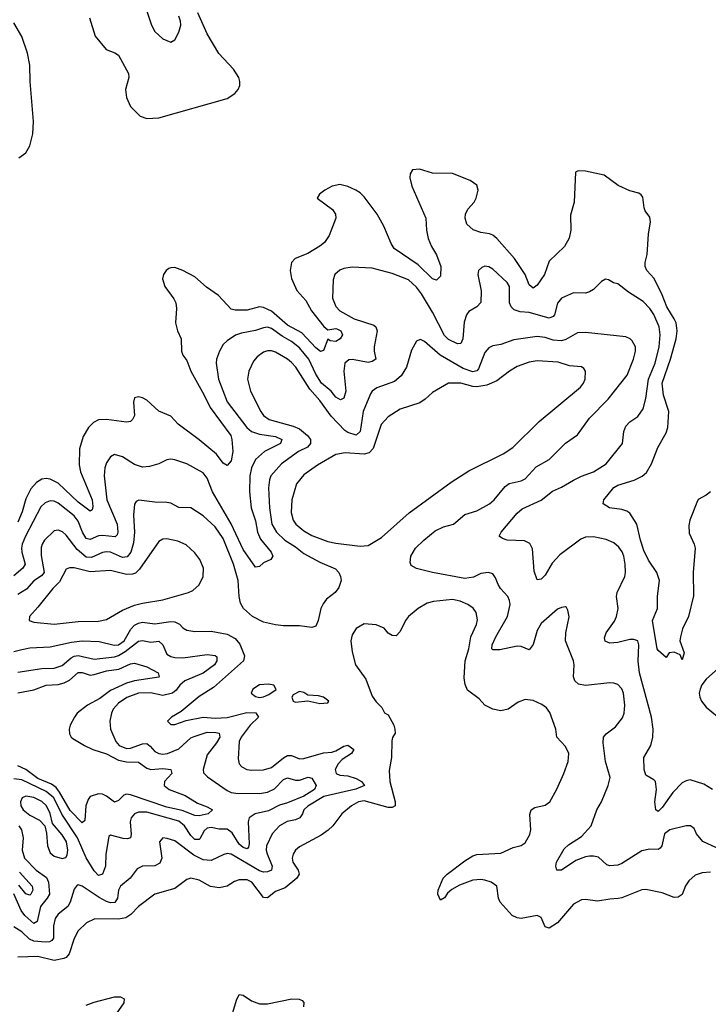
# Model space of a CAD drawing. Header units: inches. Extents: x 1843162 to 1959474, y 907081 to 1016326.
# Tile 366 of 656: x 1885099 to 1888520, y 952343 to 957237. Entities that reach past the tile are written whole.
import ezdxf

# ---------------------------------------------------------------- set-up
doc = ezdxf.new("R2010")
doc.units = ezdxf.units.IN
doc.header["$MEASUREMENT"] = 0
doc.layers.add('B8985', color=7, linetype='Continuous')

msp = doc.modelspace()

# ---------------------------------------------------------------- linework, layer by layer
at = {"layer": 'B8985', "color": 5}
for points, elevation in [([(1885445.5, 957245.5), (1885474.6, 957154.6), (1885529.3, 957089.3), (1885572.6, 957072.6), (1885590, 957060.2), (1885640.2, 956970), (1885640.9, 956950), (1885625.4, 956890), (1885629.2, 956850), (1885650, 956804.9), (1885697.8, 956757.8), (1885730, 956745.2), (1885790, 956748.5), (1886130, 956844.4), (1886167.8, 956870), (1886184, 956890), (1886192.3, 956910), (1886193.1, 956930), (1886187.4, 956950), (1886161.8, 956990), (1886088.1, 957068.1), (1886030, 957165.8), (1885983.7, 957270)], 520), ([(1885730, 957278.8), (1885753.7, 957210), (1885770, 957178), (1885810, 957142.4), (1885850, 957124.9), (1885870, 957137.3), (1885890, 957174), (1885899.8, 957210), (1885898.2, 957230), (1885890, 957254.7)], 540), ([(1885095.4, 956550), (1885130, 956574.7), (1885150.3, 956609.7), (1885163.9, 956670), (1885168, 956730), (1885150.8, 956930), (1885150.4, 957010), (1885137.5, 957070), (1885110, 957152.9), (1885070, 957221.5)], 520), ([(1888530, 954889.7), (1888510, 954872.8), (1888470, 954851.3), (1888462.3, 954837.7), (1888427.5, 954750), (1888422.5, 954722.5), (1888424.7, 954684.7), (1888450.3, 954630), (1888454.4, 954610), (1888445.2, 954490), (1888446.9, 954373.1), (1888421.3, 954270), (1888391.5, 954208.5), (1888381.3, 954170), (1888378.5, 954150), (1888399.5, 954090), (1888390, 954055.3), (1888379.5, 954079.5), (1888350, 954094), (1888326, 954090), (1888310, 954066), (1888270, 954101), (1888265.9, 954110), (1888243.4, 954250), (1888267.4, 954310), (1888268.2, 954371.8), (1888277.7, 954450), (1888263.9, 954490), (1888222.4, 954550), (1888199.3, 954599.3), (1888182.3, 954650), (1888164.2, 954730), (1888130, 954783.5), (1888114.6, 954794.6), (1888090, 954802.4), (1888029, 954810), (1887998, 954830), (1888001.6, 954850), (1888050, 954911), (1888070, 954923), (1888151.9, 954948.1), (1888191.4, 954968.6), (1888213.2, 954986.8), (1888238.1, 955030), (1888269, 955111), (1888310, 955183.1), (1888318.1, 955210), (1888323.7, 955290), (1888296.7, 955370), (1888291.3, 955430), (1888332.3, 955550), (1888359.6, 955650), (1888365.7, 955690), (1888360.5, 955730), (1888351, 955750), (1888313.6, 955810), (1888291.2, 955870), (1888251.5, 955950), (1888215.1, 955990), (1888206.8, 956010), (1888206.1, 956030), (1888216.5, 956070), (1888222.9, 956170), (1888232.6, 956232.6), (1888230, 956254.5), (1888206.9, 956286.9), (1888201.7, 956301.7), (1888194.8, 956354.8), (1888187, 956367), (1888174.4, 956374.4), (1888130, 956385.6), (1888072.2, 956412.2), (1888003.2, 956463.2), (1887910, 956483.5), (1887874, 956486), (1887860.5, 956479.5), (1887854.3, 956330), (1887835.1, 956264.9), (1887836.8, 956190), (1887829.4, 956150.6), (1887804.9, 956110), (1887730, 956036), (1887705.8, 955970), (1887670, 955917.6), (1887650, 955902.3), (1887630, 955919.6), (1887609.8, 955970.2), (1887557.4, 956050), (1887470, 956149.2), (1887450, 956165.2), (1887432.5, 956172.5), (1887390, 956179.2), (1887351.9, 956191.9), (1887320.4, 956220.4), (1887312, 956250), (1887313.7, 956270), (1887325.7, 956294.3), (1887356.5, 956330), (1887366.6, 956350), (1887376.5, 956390), (1887370, 956413.5), (1887337.7, 956437.7), (1887250, 956471.5), (1887150, 956474.7), (1887085.8, 956494.2), (1887050, 956491.1), (1887039.1, 956470), (1887038, 956450), (1887046.5, 956410), (1887116.5, 956250), (1887120.2, 956190), (1887128.2, 956150), (1887144.5, 956110), (1887170, 956068.4), (1887191, 956010), (1887190, 955961.2), (1887170, 955942.4), (1887150, 955948.7), (1887078.1, 956018.1), (1886960.2, 956100.2), (1886944.4, 956124.4), (1886908.3, 956210), (1886875.4, 956270), (1886810, 956355.8), (1886790, 956375.5), (1886769.6, 956390), (1886730, 956407.8), (1886690, 956416.8), (1886650.8, 956410), (1886614.8, 956390), (1886588, 956370), (1886577.3, 956350), (1886653.9, 956293.9), (1886667.9, 956270), (1886670.2, 956250.2), (1886636.6, 956163.4), (1886614, 956130), (1886589.5, 956110.5), (1886530, 956075), (1886468.3, 956050), (1886450.1, 956029.9), (1886442.4, 955990), (1886450, 955950.4), (1886475.5, 955890), (1886521.2, 955841.2), (1886549.5, 955790), (1886610, 955711.1), (1886630, 955695.9), (1886670, 955701.2), (1886678.1, 955698.1), (1886693.8, 955690), (1886702.4, 955670), (1886691.4, 955650), (1886670, 955636.5), (1886641.3, 955641.3), (1886630, 955648.7), (1886607.7, 955592.3), (1886592.9, 955587.1), (1886570, 955605.4), (1886500.1, 955680.1), (1886430, 955719), (1886350, 955788.2), (1886310, 955805.8), (1886290, 955809.4), (1886230, 955792.3), (1886170, 955792.7), (1886150, 955798), (1886086.1, 955866.1), (1886027.7, 955907.7), (1885970, 955959.5), (1885910, 955990.5), (1885870, 956004.4), (1885850, 956004.2), (1885840.7, 955999.3), (1885827.6, 955990), (1885813.1, 955970), (1885808.1, 955948.1), (1885820.3, 955910), (1885864.9, 955850), (1885874.9, 955830), (1885878.7, 955801.3), (1885872.7, 955730), (1885883.1, 955690), (1885900.9, 955650), (1885903.2, 955590), (1885909, 955570), (1885930, 955543.1), (1885948.8, 955490), (1886016.1, 955370), (1886044.6, 955310), (1886148.2, 955170), (1886153.8, 955150), (1886158, 955090), (1886150, 955043.7), (1886130, 955021.6), (1886110, 955033.3), (1886076.7, 955076.7), (1885990, 955149.2), (1885886.8, 955226.8), (1885850, 955266.1), (1885790, 955291.2), (1885730, 955346.4), (1885710, 955357.6), (1885690, 955362.6), (1885670, 955358), (1885664.7, 955335.3), (1885670.2, 955270), (1885660.3, 955250), (1885650, 955240.4), (1885630, 955236.5), (1885530, 955249.9), (1885490, 955247.9), (1885465.3, 955234.7), (1885440.3, 955210), (1885414.3, 955165.7), (1885395.8, 955104.2), (1885394.9, 955025.1), (1885402.1, 954990), (1885458.9, 954850), (1885463.2, 954816.8), (1885458.5, 954801.5), (1885450, 954794.5), (1885390, 954838), (1885290, 954933.7), (1885250, 954952.5), (1885230, 954955.8), (1885210, 954952.9), (1885182.7, 954937.3), (1885155.4, 954904.6), (1885130, 954854.8), (1885110.8, 954790), (1885090, 954740.2)], 520), ([(1888540.2, 953410), (1888497.1, 953437.1), (1888430, 953458), (1888410, 953454.5), (1888390, 953444.2), (1888343.8, 953396.2), (1888290, 953320.9), (1888270, 953301.3), (1888259.6, 953310), (1888254.2, 953350), (1888262.7, 953410), (1888256.8, 953450), (1888250, 953458.3), (1888210, 953481.6), (1888200.9, 953510), (1888198.9, 953570), (1888234, 953630), (1888244.2, 953670), (1888246.4, 953710), (1888237, 953770), (1888178.7, 953990), (1888171.8, 954048.2), (1888174, 954130), (1888170, 954149.2), (1888150, 954156.8), (1888130, 954156.1), (1888070, 954140.7), (1888030, 954137.7), (1888007.9, 954147.9), (1888003.9, 954163.9), (1888013.1, 954190), (1888053.1, 954246.9), (1888063.4, 954270), (1888071.8, 954310), (1888064.4, 954370), (1888067, 954390), (1888105.3, 954470), (1888108.9, 954490), (1888107.7, 954530), (1888099.9, 954570), (1888092, 954592), (1888075.9, 954615.9), (1888050, 954637), (1888013.1, 954653.1), (1887950, 954665.7), (1887910, 954665.2), (1887885.9, 954654.1), (1887782.5, 954577.5), (1887745, 954535), (1887710, 954475.8), (1887690, 954456.2), (1887670, 954453.2), (1887655.3, 954495.3), (1887647.3, 954607.3), (1887633.5, 954633.5), (1887606.6, 954646.6), (1887521.2, 954650), (1887498, 954658), (1887480.7, 954670), (1887491.3, 954690), (1887570, 954784.6), (1887594.9, 954805.1), (1887690, 954849.4), (1887746.2, 954893.8), (1887790, 954913), (1887850, 954947.9), (1887890, 954968.5), (1887950, 954989.4), (1888012, 955030), (1888094, 955130), (1888101, 955190), (1888110, 955216), (1888130, 955238.2), (1888170, 955264.2), (1888196.9, 955303.1), (1888210, 955354.8), (1888222.9, 955450), (1888255.7, 955530), (1888276.2, 955610), (1888281.1, 955670), (1888275.9, 955710), (1888250, 955771.8), (1888230, 955801.1), (1888196.6, 955836.6), (1888122.7, 955882.7), (1888070, 955924.7), (1888049.7, 955929.7), (1888024.5, 955944.5), (1888010, 955947), (1887990, 955934.7), (1887950, 955895.6), (1887930, 955883.5), (1887910, 955877.6), (1887850, 955878.7), (1887790, 955853.1), (1887770, 955827.3), (1887756.2, 955770), (1887750, 955761.5), (1887730, 955754), (1887630, 955782), (1887584.5, 955784.5), (1887554.9, 955794.9), (1887540.2, 955810), (1887532.6, 955830), (1887532.5, 955910), (1887521.1, 955930), (1887450, 955996.8), (1887430, 956008.4), (1887410, 956011), (1887394.3, 956005.7), (1887377.6, 955990), (1887374.3, 955970), (1887391.2, 955888.8), (1887389.2, 955830.8), (1887370.4, 955810), (1887330, 955785.7), (1887318.2, 955770), (1887307, 955733), (1887299.7, 955650), (1887290, 955628.2), (1887274.7, 955625.3), (1887230, 955647.7), (1887210, 955667.2), (1887150, 955783.2), (1887095, 955875), (1887070, 955906.7), (1887030, 955943.8), (1886950, 955975.2), (1886850, 956002.4), (1886750, 956006.3), (1886710, 956000.3), (1886690, 955992.5), (1886664.6, 955970), (1886656, 955944), (1886652.7, 955852.7), (1886670, 955811.7), (1886690.3, 955790), (1886760.2, 955750), (1886857.7, 955717.7), (1886868.1, 955710), (1886875.3, 955690), (1886860.2, 955610), (1886859.3, 955590), (1886868, 955550), (1886850, 955537.5), (1886830, 955533.5), (1886752, 955548), (1886733.5, 955546.5), (1886713.6, 955530), (1886709.5, 955490.5), (1886718.8, 955390), (1886710, 955355.1), (1886693.1, 955346.9), (1886670, 955361.2), (1886646.3, 955390), (1886599.2, 955430), (1886570, 955475.2), (1886535.9, 955550), (1886490, 955605.8), (1886450, 955637.4), (1886403.8, 955663.8), (1886350, 955702.3), (1886330, 955707.9), (1886310, 955704.9), (1886270, 955692.2), (1886200.5, 955679.5), (1886170.7, 955669.3), (1886130, 955641.4), (1886110, 955622.3), (1886091, 955590), (1886076.6, 955550), (1886074.8, 955530), (1886086, 955450), (1886130, 955336.9), (1886227.6, 955210), (1886250, 955190.6), (1886290, 955176.6), (1886370, 955165.4), (1886401.1, 955150), (1886394.2, 955130), (1886314.6, 955090), (1886270, 955051.2), (1886251, 955010), (1886242.6, 954970), (1886241.4, 954890), (1886249.1, 954810.9), (1886270, 954745.7), (1886280.1, 954690), (1886295.6, 954655.6), (1886347.9, 954590), (1886357, 954570), (1886346.4, 954553.6), (1886310, 954537.2), (1886290, 954518.9), (1886270, 954515.4), (1886210, 954603.2), (1886150.5, 954730.5), (1886057.8, 954890), (1886030, 954958), (1886010, 954984), (1885930, 955028.9), (1885870, 955048.5), (1885850, 955052.4), (1885830.3, 955049.7), (1885790.7, 955030), (1885744.5, 955015.5), (1885710, 955012.7), (1885670, 955026.2), (1885610, 955063.5), (1885570, 955075.4), (1885550, 955063.6), (1885530, 955034), (1885521.8, 955010), (1885518.7, 954970), (1885532.7, 954850), (1885582.9, 954730), (1885586.6, 954690), (1885583.3, 954676.7), (1885574, 954666), (1885510, 954673.3), (1885490, 954671.5), (1885450, 954653.7), (1885430, 954658.4), (1885410.7, 954690), (1885390, 954744.7), (1885370.2, 954770.2), (1885290, 954834.3), (1885270, 954843.4), (1885250, 954845.4), (1885225.1, 954834.9), (1885205, 954815), (1885127.6, 954670), (1885111.5, 954630), (1885108.8, 954610), (1885109.7, 954590), (1885126.1, 954530), (1885114.4, 954510), (1885070, 954471.9)], 540), ([(1888650, 953078.7), (1888492.3, 953152.3), (1888460.7, 953190), (1888450, 953216.2), (1888430.9, 953230.9), (1888410, 953229.8), (1888328.5, 953210), (1888302.8, 953190), (1888289.2, 953130.8), (1888280.8, 953119.2), (1888270, 953112.4), (1888230, 953114.9), (1888190, 953106.1), (1888090, 953043.1), (1888070, 953034.8), (1888031.1, 953031.1), (1888015.6, 953035.6), (1887973.8, 953073.8), (1887950, 953079.8), (1887930, 953078.7), (1887910, 953075.9), (1887861.8, 953058.2), (1887790, 953009.8), (1887768, 953010), (1887762, 953030), (1887766.4, 953050), (1887804.2, 953115.8), (1887824.6, 953135.4), (1887890, 953177.2), (1887937.6, 953230), (1887965.4, 953310), (1887989.8, 953350.2), (1888022.8, 953430), (1888032.2, 953470), (1888009.9, 953549.9), (1887997.3, 953642.7), (1887999.3, 953670), (1888012.1, 953687.9), (1888058.4, 953721.6), (1888093.6, 953766.4), (1888102, 953790), (1888104.7, 953830), (1888098.6, 953890), (1888090, 953911.1), (1888070, 953932.1), (1888050, 953939.8), (1888030, 953940.6), (1887910, 953927.1), (1887874.9, 953934.9), (1887856.5, 953950), (1887849.9, 953970), (1887854.2, 954030), (1887851, 954051), (1887809.8, 954150), (1887811.4, 954188.6), (1887829.5, 954269.5), (1887822.7, 954302.7), (1887815.1, 954315.1), (1887810, 954319), (1887790, 954316), (1887770, 954307), (1887690, 954236), (1887670, 954200.5), (1887650, 954131.8), (1887630, 954105.1), (1887590, 954120.7), (1887570, 954123.7), (1887484.1, 954104.1), (1887450, 954105.1), (1887445.4, 954110), (1887446, 954130), (1887464.1, 954170), (1887522.1, 954270), (1887534.9, 954330), (1887532.9, 954350), (1887524.8, 954370), (1887487.8, 954410), (1887475.3, 954430), (1887463.5, 954463.5), (1887450, 954482.9), (1887428.5, 954488.5), (1887390, 954484.6), (1887354, 954466), (1887310, 954459.5), (1887149.4, 954490), (1887069.8, 954509.8), (1887044.4, 954524.4), (1887038.7, 954538.7), (1887042.7, 954570), (1887065, 954610), (1887106, 954650), (1887163.8, 954696.2), (1887203.8, 954716.2), (1887254.3, 954730), (1887310, 954776.9), (1887370, 954795.9), (1887432.3, 954830), (1887455.5, 954850), (1887510, 954916.8), (1887530, 954930.9), (1887590, 954944.2), (1887610, 954954), (1887665, 955015), (1887730, 955050.2), (1887810, 955131.4), (1887870, 955173.4), (1887930, 955255.8), (1888021.8, 955350), (1888116.3, 955470), (1888148.1, 955550), (1888158.8, 955590), (1888157.6, 955610), (1888141, 955641), (1888131.2, 955651.2), (1888110, 955661.2), (1887910, 955682), (1887870, 955679.8), (1887812.1, 955647.9), (1887790, 955640.4), (1887750, 955643.6), (1887710, 955656.5), (1887670, 955661.7), (1887553.9, 955646.1), (1887490, 955622.2), (1887450, 955615.3), (1887430, 955606.6), (1887410, 955582.6), (1887378.3, 955501.7), (1887369.3, 955490.7), (1887350, 955486.3), (1887302.7, 955502.7), (1887187.6, 955570), (1887110, 955637.4), (1887090, 955647), (1887077.1, 955642.9), (1887070, 955639.3), (1887045.2, 955594.8), (1887020.2, 955510), (1886994, 955466), (1886961.1, 955438.9), (1886873, 955407), (1886850.1, 955389.9), (1886842.1, 955377.9), (1886805.5, 955290), (1886790.7, 955190), (1886770, 955172.6), (1886730, 955184.3), (1886714.8, 955194.8), (1886646.6, 955266.6), (1886590, 955344.1), (1886539.9, 955399.9), (1886470.5, 955510), (1886450, 955532.2), (1886429.7, 955550), (1886370, 955584.4), (1886350, 955591.5), (1886330, 955591.6), (1886310, 955583.5), (1886279, 955561), (1886261.2, 955538.8), (1886237.5, 955490), (1886231, 955450), (1886246.6, 955390), (1886297.4, 955290), (1886310.2, 955270), (1886338.9, 955250), (1886456.9, 955216.9), (1886490, 955203.1), (1886529.4, 955170), (1886543.2, 955150), (1886543, 955130), (1886528.3, 955111.7), (1886484.7, 955090), (1886400.2, 955030), (1886347.4, 954970), (1886339.8, 954950), (1886335.7, 954910), (1886339.4, 954810), (1886351.9, 954730), (1886374.1, 954690), (1886415.9, 954650), (1886470, 954616), (1886510, 954584.3), (1886590, 954541.1), (1886667.3, 954507.3), (1886685.2, 954490), (1886693.4, 954470), (1886695.9, 954450), (1886685.3, 954414.7), (1886666, 954390), (1886623.1, 954356.9), (1886606.3, 954333.7), (1886595.2, 954310), (1886582.4, 954250), (1886570, 954222), (1886550, 954215.1), (1886490, 954224.4), (1886410, 954224.4), (1886370.3, 954229.7), (1886310, 954242.7), (1886255.6, 954270), (1886210.5, 954310.5), (1886196.5, 954336.5), (1886189.2, 954370), (1886184.2, 954450), (1886160.7, 954530), (1886110, 954657.4), (1886070, 954716.5), (1886010, 954771.6), (1885950, 954809.8), (1885890, 954812), (1885850, 954833.8), (1885830, 954837.4), (1885770, 954838.2), (1885691.8, 954848.2), (1885678.3, 954841.7), (1885670, 954828.7), (1885665.4, 954774.6), (1885669.2, 954690), (1885663.9, 954636.1), (1885650.9, 954590), (1885633.1, 954566.9), (1885610, 954563.5), (1885550.1, 954589.9), (1885530, 954592), (1885510, 954589), (1885456.4, 954563.6), (1885430, 954566.2), (1885384.3, 954604.3), (1885330, 954674.8), (1885311.2, 954691.2), (1885290, 954700.2), (1885270, 954696.8), (1885223.2, 954650), (1885210.1, 954630), (1885206.1, 954613.9), (1885206.6, 954573.4), (1885221.2, 954490), (1885207.3, 954472.7), (1885170, 954447.3), (1885132.9, 954407.1), (1885090, 954379.6)], 560), ([(1888530, 953000.2), (1888490, 952996.8), (1888455.4, 952984.6), (1888422.9, 952957.1), (1888407.3, 952932.7), (1888390.6, 952889.4), (1888370, 952874.8), (1888350, 952874), (1888290, 952897.5), (1888210, 952914), (1888190, 952911.8), (1888090, 952871.7), (1888071.6, 952868.4), (1888030, 952866.3), (1887970, 952855.2), (1887910, 952863.5), (1887890, 952862), (1887850, 952840.4), (1887770, 952748.3), (1887730, 952721), (1887710, 952727.6), (1887690, 952774), (1887670, 952785.1), (1887590, 952769.8), (1887570, 952773.5), (1887545.2, 952785.2), (1887486.3, 952850), (1887477.4, 952870), (1887469.7, 952930), (1887440.5, 952950), (1887410, 952959.9), (1887390, 952963.2), (1887350, 952959.6), (1887284.6, 952935.4), (1887245.9, 952914.1), (1887224.6, 952895.4), (1887210, 952871.8), (1887190, 952860.7), (1887176.4, 952890), (1887178.2, 952910), (1887203.1, 952970), (1887223.1, 952990), (1887310, 953056), (1887350, 953080.5), (1887370, 953087.4), (1887490, 953094), (1887550, 953123), (1887590, 953132.6), (1887610, 953145.7), (1887633.4, 953186.6), (1887638.7, 953210), (1887634.1, 953285.9), (1887640.5, 953310), (1887658, 953322), (1887710, 953333.4), (1887732.8, 953350), (1887768, 953412), (1887802.3, 953490), (1887824, 953550), (1887827.4, 953590), (1887810, 953624), (1887767.1, 953670), (1887763.1, 953710), (1887732.9, 953792.9), (1887716.1, 953816.1), (1887693.2, 953833.2), (1887650, 953853.3), (1887610, 953858.7), (1887574.8, 953845.2), (1887524.9, 953810), (1887490, 953801), (1887449.2, 953810), (1887410, 953829.6), (1887382, 953862), (1887323.9, 953903.9), (1887311.9, 953931.9), (1887306.4, 953966.4), (1887312.1, 954050), (1887329.9, 954110), (1887340.4, 954170), (1887368.3, 954230), (1887373.9, 954253.9), (1887366.4, 954290), (1887351.2, 954311.2), (1887324.7, 954330), (1887287.1, 954347.1), (1887250, 954354.6), (1887155.5, 954344.5), (1887123.7, 954336.3), (1887079, 954310), (1887030.2, 954270), (1887015.8, 954250), (1886990, 954196), (1886970, 954174.5), (1886950, 954175.6), (1886930, 954187.8), (1886910, 954211.8), (1886870, 954229.5), (1886810, 954234.7), (1886770, 954211.2), (1886750, 954179.5), (1886743.7, 954150), (1886750, 954094.8), (1886767.5, 954030), (1886818.6, 953958.6), (1886850, 953874.8), (1886870, 953846.8), (1886898.8, 953818.8), (1886911.6, 953791.6), (1886930, 953782), (1886957.3, 953730), (1886962.8, 953710), (1886964.7, 953690), (1886950.9, 953669.1), (1886947.1, 953652.9), (1886946, 953570), (1886935.4, 953504.6), (1886938.7, 953450), (1886964, 953350), (1886964.9, 953330), (1886950, 953321.4), (1886930, 953321.7), (1886810, 953353.6), (1886782, 953350), (1886746.7, 953330), (1886700.2, 953290), (1886654, 953230), (1886631.7, 953208.3), (1886596.6, 953183.4), (1886490, 953125), (1886470.1, 953109.9), (1886456.9, 953090), (1886452, 953070), (1886455.6, 953050), (1886482.3, 953010), (1886486.8, 952990), (1886476.3, 952970), (1886418.2, 952921.8), (1886370, 952904.2), (1886330, 952872), (1886310, 952874.7), (1886251.9, 952950), (1886230, 952962), (1886190, 952962), (1886166.4, 952953.6), (1886129.6, 952930.4), (1886090, 952921.2), (1886047.9, 952927.9), (1885990, 952959.5), (1885950, 952969.8), (1885930, 952964), (1885870, 952919.5), (1885770, 952889.8), (1885689.2, 952830), (1885651.2, 952788.8), (1885627.3, 952772.7), (1885590, 952765.8), (1885472.8, 952767.2), (1885431.6, 952748.4), (1885390, 952708.4), (1885369.6, 952670.4), (1885345.5, 952594.5), (1885330, 952575.5), (1885319, 952570), (1885270, 952560.8), (1885190, 952581.3), (1885090, 952577.7)], 580), ([(1885070, 954096.9), (1885110, 954106.8), (1885150, 954114.1), (1885250, 954120.1), (1885356.5, 954143.5), (1885410, 954149.3), (1885493.4, 954146.6), (1885567.8, 954127.8), (1885590, 954129.8), (1885619, 954150), (1885651.9, 954208.1), (1885670, 954227.7), (1885690, 954238.2), (1885710, 954242.2), (1885770, 954234.1), (1885850, 954246.2), (1885870, 954244.8), (1885892.8, 954232.8), (1885910, 954214.7), (1885930, 954202.6), (1885970, 954196.5), (1886050, 954197.7), (1886130, 954182.5), (1886170, 954161.9), (1886193.1, 954133.1), (1886215.7, 954075.7), (1886210.8, 954050), (1886061.7, 953918.3), (1885990, 953872.2), (1885902, 953798), (1885853.4, 953770), (1885834, 953750), (1885841.3, 953741.3), (1885850, 953734), (1885870, 953734.4), (1885926.2, 953753.8), (1886009.9, 953770.1), (1886070, 953765.9), (1886130, 953768.2), (1886227.2, 953792.8), (1886271.5, 953791.5), (1886285, 953770), (1886243.9, 953730), (1886199, 953670), (1886189.4, 953650), (1886183.8, 953563.8), (1886190, 953538), (1886203.1, 953523.1), (1886228.2, 953510), (1886250, 953506.3), (1886310, 953508.4), (1886350, 953520.2), (1886410, 953568.8), (1886430, 953579), (1886450, 953579), (1886490, 953562.5), (1886510, 953565), (1886607.6, 953592.4), (1886650, 953595.7), (1886670, 953602.2), (1886710, 953626.3), (1886730, 953630.4), (1886759.1, 953610), (1886747.5, 953590), (1886700.3, 953559.7), (1886680.9, 953539.1), (1886666.8, 953510), (1886670.8, 953490.8), (1886690, 953482.1), (1886730, 953478), (1886770, 953465.7), (1886796.8, 953450), (1886812.6, 953430), (1886768.4, 953411.6), (1886610, 953375.7), (1886530, 953327.9), (1886511.5, 953310), (1886504.6, 953290), (1886490.4, 953269.6), (1886470, 953259.9), (1886428.3, 953251.7), (1886389.3, 953230), (1886353.6, 953190), (1886326, 953130), (1886324.2, 953110), (1886329, 953091), (1886353.9, 953030), (1886350.1, 953009.9), (1886330, 953001.7), (1886310, 953000.6), (1886290, 953006.5), (1886150, 953089.3), (1886130, 953091.9), (1886112.5, 953087.5), (1886050, 953058), (1886010, 953061.6), (1885964, 953084), (1885870, 953155.2), (1885832.4, 953167.6), (1885810, 953169.7), (1885793.8, 953150), (1885804.6, 953070), (1885795.7, 953044.3), (1885770, 953031.6), (1885710, 953029), (1885683, 953017), (1885647.6, 952970), (1885600.6, 952930), (1885590.1, 952909.9), (1885584.7, 952870), (1885571.3, 952848.7), (1885550, 952847.8), (1885530, 952853.9), (1885493.4, 952873.4), (1885410, 952929.8), (1885390, 952936.9), (1885385.4, 952934.6), (1885370, 952915.1), (1885349.5, 952850), (1885338.4, 952830), (1885289.7, 952790.3), (1885276.1, 952770), (1885267.6, 952732.4), (1885267.9, 952672.1), (1885259.7, 952660.3), (1885247.1, 952652.9), (1885228.1, 952651.9), (1885170, 952656.2), (1885147.7, 952667.7), (1885110, 952703.9), (1885070, 952728)], 560), ([(1885090, 953994.6), (1885210, 954012.6), (1885270, 954013.6), (1885310, 954026.9), (1885354.6, 954065.4), (1885370, 954073.8), (1885390, 954077.4), (1885470, 954058), (1885570, 954070.4), (1885590, 954076.4), (1885623.2, 954096.8), (1885690, 954148.6), (1885710, 954150.6), (1885750, 954142.3), (1885790, 954147.6), (1885810, 954130.2), (1885830, 954083.2), (1885850, 954071.3), (1885870, 954066.6), (1885910, 954065.4), (1886030, 954080.9), (1886070, 954076.9), (1886078.5, 954070), (1886079, 954050), (1886066.5, 954030), (1886011.2, 953988.8), (1885919.8, 953950), (1885895, 953930), (1885876.4, 953903.6), (1885858.9, 953890), (1885810, 953878.4), (1885749.2, 953890.8), (1885690, 953888.8), (1885631.8, 953868.2), (1885590, 953839.5), (1885563.5, 953810), (1885554.7, 953790), (1885547.2, 953750), (1885550.2, 953710), (1885576.6, 953650), (1885594.2, 953630), (1885630, 953614.7), (1885650, 953616.2), (1885710, 953638.4), (1885730, 953638.6), (1885746.9, 953626.9), (1885770, 953600.1), (1885790, 953589.1), (1885810, 953586.9), (1885834.3, 953590), (1885890, 953612.4), (1885950, 953667), (1885965.3, 953674.7), (1886030, 953694.9), (1886074.1, 953694.1), (1886090.2, 953690), (1886092.9, 953670), (1886077.6, 953642.4), (1886030, 953583), (1886010.2, 953510), (1886012.8, 953492.8), (1886033, 953473), (1886130, 953405.6), (1886150, 953395.8), (1886172.4, 953392.4), (1886290, 953391.2), (1886330, 953397), (1886365.7, 953414.3), (1886410, 953460.1), (1886430, 953469), (1886470, 953456.8), (1886490, 953457.1), (1886532.3, 953472.3), (1886550, 953466.8), (1886571.9, 953430), (1886563.4, 953410), (1886510, 953378.3), (1886430, 953343.7), (1886390, 953333.1), (1886334.7, 953305.3), (1886269.2, 953290), (1886239, 953270), (1886234.5, 953250), (1886238.7, 953141.3), (1886236.4, 953123.6), (1886230, 953115.3), (1886210, 953121.8), (1886190, 953138.5), (1886154.6, 953194.6), (1886130, 953213.1), (1886090, 953214), (1886050, 953221.5), (1886030, 953218.1), (1886014.9, 953205.1), (1885994.3, 953165.7), (1885990, 953161.7), (1885970, 953162.5), (1885950, 953181.6), (1885918.6, 953230), (1885890, 953253.1), (1885730, 953297.9), (1885690, 953297.9), (1885670, 953290.6), (1885653.1, 953270), (1885647.3, 953250), (1885652.7, 953187.3), (1885650.1, 953169.9), (1885634.6, 953165.4), (1885612.7, 953167.3), (1885550, 953183.1), (1885542.7, 953177.3), (1885526.7, 953090), (1885525.3, 953030), (1885510, 952989.8), (1885490, 952982.5), (1885470, 953005.8), (1885430, 953071.2), (1885386.8, 953170), (1885308.3, 953288.3), (1885268.1, 953370), (1885230, 953400.6), (1885110, 953458), (1885070, 953463.6)], 540), ([(1885090, 953890.6), (1885170, 953906.4), (1885230, 953928.6), (1885290, 953933.3), (1885319.5, 953940.5), (1885346.4, 953953.6), (1885390, 953991.6), (1885410, 953991.4), (1885450, 953979.7), (1885470, 953982.1), (1885530, 953999.9), (1885591, 954009), (1885650, 954035.6), (1885670, 954039.2), (1885730, 954020.2), (1885786.7, 953990), (1885792.7, 953970), (1885790, 953968.2), (1885670, 953950.9), (1885630, 953939.8), (1885550, 953902.9), (1885496.7, 953863.3), (1885435.4, 953830), (1885385.5, 953790), (1885370.9, 953770), (1885349.4, 953730), (1885345.2, 953710), (1885347.1, 953687.1), (1885355.5, 953670), (1885363.7, 953663.7), (1885421.8, 953630), (1885462, 953610), (1885530, 953588.3), (1885590, 953557), (1885630, 953547.7), (1885690, 953546.5), (1885730, 953516.1), (1885750, 953509.3), (1885810, 953515), (1885850.4, 953510), (1885855, 953490), (1885818.8, 953450), (1885816.5, 953430), (1885841.5, 953410), (1885920.9, 953380.9), (1885983.1, 953343.1), (1886030, 953325.4), (1886056.5, 953310), (1886035.8, 953290), (1885990, 953280.1), (1885970, 953280.9), (1885906.9, 953306.9), (1885830, 953322.4), (1885650, 953384.3), (1885630, 953387.6), (1885616.7, 953383.3), (1885590, 953356.2), (1885570, 953348.2), (1885530, 953377.9), (1885510, 953387.5), (1885490, 953389.2), (1885450, 953375.2), (1885439, 953361), (1885427.7, 953330), (1885423.4, 953256.6), (1885410, 953245.5), (1885350, 953306.1), (1885297.6, 953397.6), (1885279.9, 953419.9), (1885257.7, 953437.7), (1885190, 953465.4), (1885130, 953510.2), (1885090, 953528.3)], 520), ([(1888570, 954013.8), (1888510, 953959.5), (1888488.4, 953931.6), (1888478.8, 953910), (1888475, 953890), (1888477.3, 953870), (1888486.2, 953850), (1888510, 953820.1), (1888594.2, 953750)], 540), ([(1885095.7, 953230), (1885108.5, 953210), (1885116.5, 953170), (1885112, 953110), (1885123.3, 953070), (1885180.4, 953010), (1885232.9, 952972.9), (1885242.8, 952950), (1885246.5, 952890), (1885235.8, 952870), (1885202.2, 952830), (1885185.3, 952754.7), (1885170, 952744.3), (1885124.7, 952784.7), (1885107, 952810), (1885070, 952892)], 540), ([(1885099.1, 952999.1), (1885161.6, 952930), (1885165.1, 952910), (1885153.9, 952890), (1885150, 952885.2), (1885130, 952892.6), (1885095.5, 952935.5)], 520), ([(1886158.3, 952301.7), (1886176.1, 952363.9), (1886190, 952392.4), (1886210, 952388.4), (1886250, 952359.8), (1886290, 952345.1), (1886330, 952345.2), (1886450.6, 952370.6), (1886488.1, 952368.1), (1886502.3, 952362.3), (1886511.5, 952351.5), (1886508.4, 952330)], 580), ([(1885430, 952339.4), (1885470, 952354.5), (1885570, 952380.8), (1885600.8, 952380.8), (1885618.3, 952370), (1885617.1, 952350), (1885531.4, 952230)], 580)]:
    msp.add_lwpolyline(points, dxfattribs=dict(at, elevation=elevation))
for points, elevation in [([(1887670, 955540.8), (1887630, 955534.2), (1887570, 955512.6), (1887532.2, 955490), (1887470, 955442.4), (1887419.4, 955420.6), (1887370, 955411.9), (1887350, 955413.3), (1887290, 955430.4), (1887230, 955429.9), (1887150, 955383.5), (1887113.4, 955350), (1887086.9, 955333.1), (1886990, 955301.1), (1886930, 955263.2), (1886895.5, 955224.5), (1886854.5, 955105.5), (1886835.8, 955084.2), (1886810, 955078), (1886715.7, 955084.3), (1886670, 955076.3), (1886578, 955022), (1886510, 954974.5), (1886473.9, 954930), (1886451.5, 954850), (1886447.8, 954787.8), (1886457.8, 954750), (1886471, 954730), (1886510, 954696.3), (1886550, 954672.8), (1886630, 954643.8), (1886670, 954634.4), (1886790, 954620.6), (1886830, 954622.7), (1886896.5, 954663.5), (1887033.4, 954786.6), (1887242.2, 954937.8), (1887330, 954995.3), (1887501.6, 955078.4), (1887549.7, 955110), (1887679.7, 955240.3), (1887884.5, 955410), (1887900.3, 955430), (1887908.5, 955450), (1887909.7, 955489.7), (1887902.3, 955502.3), (1887890.8, 955510.8), (1887830, 955517.2), (1887774, 955534)], 580), ([(1885830, 954657.3), (1885810, 954654.8), (1885790, 954643.1), (1885694.2, 954505.8), (1885673.7, 954486.3), (1885659.5, 954480.5), (1885630, 954478.5), (1885550, 954499.2), (1885450, 954492.8), (1885370, 954512.2), (1885347, 954513), (1885330, 954505.1), (1885296.6, 954443.4), (1885263.8, 954410), (1885190, 954316.4), (1885147.3, 954270), (1885146, 954250), (1885170, 954243.1), (1885270, 954233.1), (1885390, 954245), (1885490, 954247.7), (1885530, 954256), (1885610, 954301.4), (1885670, 954326.3), (1885710, 954337), (1885810, 954352.6), (1885938, 954390), (1885959.9, 954400.1), (1885990, 954427.2), (1886010.7, 954470), (1886012.6, 954510), (1885993.5, 954553.5), (1885970, 954586.2), (1885926.4, 954626.4), (1885885.4, 954645.4)], 580), ([(1886334.8, 953934.8), (1886291.1, 953931.1), (1886258, 953910), (1886248.9, 953888.9), (1886270, 953872.7), (1886290, 953868.6), (1886310, 953871.8), (1886336.3, 953883.7), (1886372.5, 953907.5), (1886361.2, 953930)], 580), ([(1886490, 953897.2), (1886458, 953882), (1886451.3, 953870), (1886458, 953850), (1886470, 953844.9), (1886530, 953852), (1886590, 953838), (1886630, 953842), (1886635.3, 953850), (1886608, 953870), (1886584, 953876), (1886530, 953879), (1886510, 953892.7)], 580), ([(1885130, 953377.1), (1885111.7, 953370), (1885102.6, 953350), (1885105, 953330), (1885116.3, 953310), (1885150, 953283.8), (1885198.4, 953258.4), (1885224.9, 953230), (1885233, 953193), (1885236.8, 953130), (1885250, 953096.5), (1885270, 953079.2), (1885310, 953067.6), (1885327.7, 953072.3), (1885335.6, 953084.4), (1885339.2, 953110), (1885332, 953150), (1885310, 953185.4), (1885262.4, 953242.4), (1885250, 953291), (1885231.6, 953330), (1885210, 953351), (1885170, 953370.3)], 560)]:
    msp.add_lwpolyline(points, close=True, dxfattribs=dict(at, elevation=elevation))

doc.saveas('drawing.dxf')
